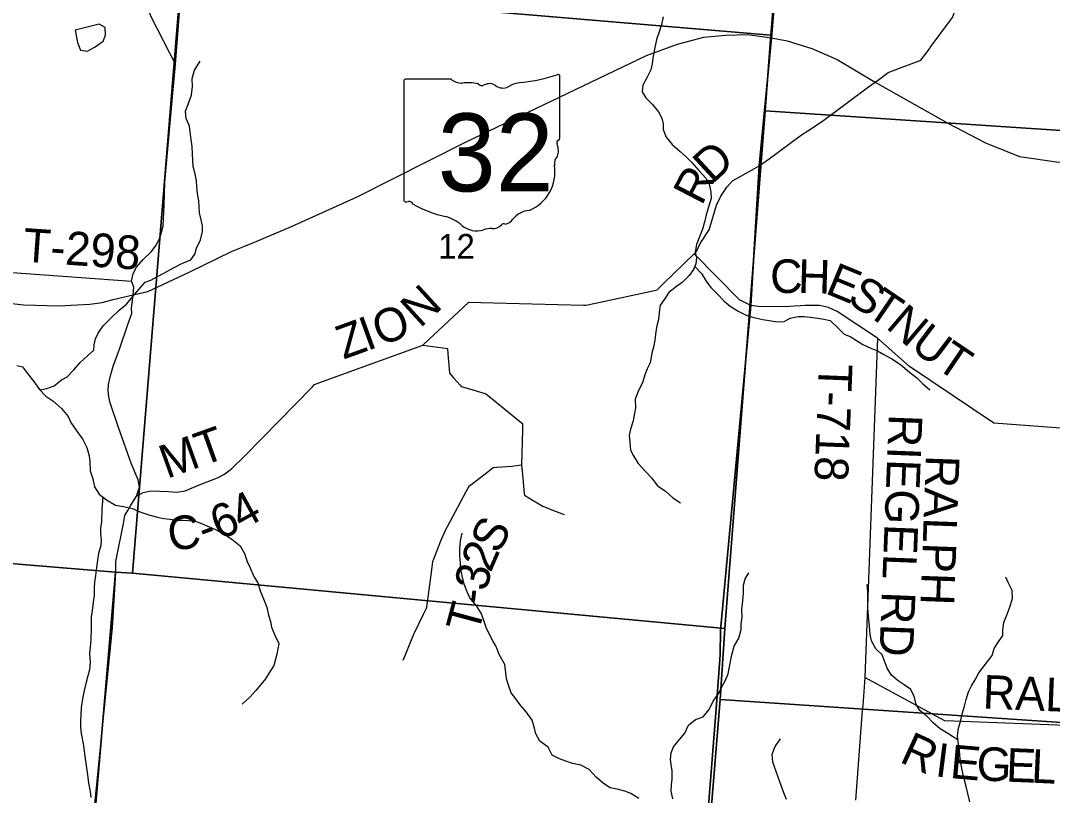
# Model space of a CAD drawing. Extents: x 1715311 to 2083412, y 146837 to 553079.
# Drawn here: x 1913484 to 1922693, y 363016 to 369930 of the extents above; entities that cross this region are included whole.
import ezdxf

# ---------------------------------------------------------------- set-up
doc = ezdxf.new("R2010")
doc.units = 0
for name, color, linetype in [('GM_X_County_Road', 7, 'Continuous'), ('GM_X_County_Road_Text', 7, 'Continuous'), ('GM_X_Minor_Lake', 7, 'Continuous'), ('GM_X_Minor_River', 7, 'Continuous'), ('GM_X_Section', 7, 'Continuous'), ('GM_X_Section_Text', 7, 'Continuous'), ('GM_X_State_Location', 7, 'Continuous'), ('GM_X_State_Route', 7, 'Continuous'), ('GM_X_State_Shield', 7, 'Continuous'), ('GM_X_Township', 7, 'Continuous'), ('GM_X_Township_Road', 7, 'Continuous'), ('GM_X_Township_Road_Text', 7, 'Continuous'), ('GM_X_Township_Subdivision', 7, 'Continuous')]:
    doc.layers.add(name, color=color, linetype=linetype)

msp = doc.modelspace()

# ---------------------------------------------------------------- linework, layer by layer
at = {"layer": 'GM_X_County_Road'}
for points in [[(1914738.7, 368031), (1914757, 368098), (1914764, 368283.4), (1914771, 368486.3), (1914839.5, 369251.6), (1914866.8, 369539), (1915031.7, 371710.5), (1915041.1, 371782.3)], [(1921594.6, 369679.3), (1921603.1, 369690.7), (1921782, 369933.1), (1921801.4, 369959.3), (1921826.7, 370030.2), (1922013.4, 370536.6), (1922091, 370644.6), (1922438.4, 370982), (1922524.4, 371080.7), (1922548, 371114.4), (1922679.6, 371335.4), (1922781.6, 371535.7)], [(1920509.1, 368947.4), (1920641.5, 369034.2), (1921052.7, 369338.5), (1921110.3, 369382.2), (1921139.5, 369402.7), (1921226.3, 369466.9), (1921227.8, 369468), (1921327.1, 369505), (1921478.9, 369561.5), (1921518.6, 369576.3), (1921557.5, 369629), (1921594.6, 369679.3)], [(1920033.6, 368610.7), (1920076.6, 368634.5), (1920166, 368696.1), (1920454.9, 368911.9), (1920509.1, 368947.4)], [(1914518.7, 365684.7), (1914576.2, 365719.2), (1914649.1, 365732.6), (1914802.5, 365728.8), (1914879.2, 365723.1), (1914952, 365732.6), (1915072.8, 365784.4), (1915241.5, 365849.6), (1915302.9, 365882.2), (1915368.1, 365932), (1915485, 366045.2), (1916085.8, 366659.8), (1916107.1, 366682), (1916179.5, 366708.3), (1917042.2, 367021.6), (1917073.9, 367033.1), (1917128, 367083.7), (1917482.6, 367415.9), (1917483, 367416.2), (1917590.4, 367413.5), (1918507.9, 367390.9), (1918528, 367390.2), (1918613.7, 367408.6), (1919141.7, 367521.9), (1919163.8, 367526.7), (1919224.9, 367586), (1919496, 367849.4), (1919516.9, 367869.6), (1919550.2, 367941.1), (1919628.7, 368064), (1919694, 368283), (1919732.8, 368363.8), (1919787.1, 368444.5), (1919836.8, 368502), (1920033.6, 368610.7)], [(1914354.3, 366966.5), (1914369.2, 367005.7), (1914440.4, 367218.2), (1914475.4, 367316.2), (1914473.7, 367361.6), (1914487.7, 367484.1), (1914492.9, 367550.5), (1914473.7, 367606.5), (1914489.4, 367673), (1914519.1, 367728.9), (1914578.6, 367798.9), (1914648.6, 367867.1), (1914688.8, 367916.1), (1914727.3, 367989.6), (1914738.7, 368031)], [(1913929.1, 360761), (1914261.8, 364097.2), (1914304, 364511.3), (1914321.2, 364804.7), (1914334.7, 365007.9), (1914334.7, 365101.9), (1914401.7, 365441.2), (1914415.2, 365514.1), (1914440.1, 365558.2), (1914463.1, 365598.4), (1914518.7, 365684.7), (1914545.5, 365765.2), (1914534.1, 365832.3), (1914472.7, 365972.3), (1914357.7, 366298.3), (1914282.9, 366518.7), (1914271.4, 366572.4), (1914265.6, 366629.9), (1914267.6, 366683.6), (1914288.6, 366771.8), (1914311.7, 366854.3), (1914354.3, 366966.5)]]:
    msp.add_lwpolyline(points, dxfattribs=at)
at = {"layer": 'GM_X_Minor_Lake'}
for points in [[(1914121.1, 369681.4), (1914149.2, 369697.9), (1914219.2, 369745.9), (1914241.2, 369801.9), (1914237.3, 369868), (1914185.4, 369900.1), (1914113.5, 369880.2), (1914043.5, 369862.2), (1913969.6, 369844.3)], [(1913969.6, 369844.3), (1913991.4, 369736.1), (1914019.3, 369668), (1914081.2, 369658), (1914121.1, 369681.4)]]:
    msp.add_lwpolyline(points, dxfattribs=at)
at = {"layer": 'GM_X_Minor_River'}
for points in [[(1919217.9, 369964.5), (1919203.4, 369894.5), (1919180.9, 369822.6), (1919158.5, 369760.6), (1919142, 369676.6), (1919125.5, 369596.6), (1919121.1, 369544.6), (1919108.8, 369490.6), (1919076.4, 369426.8), (1919035.9, 369354.9), (1919031.5, 369294.9), (1919065.1, 369242.6), (1919122.6, 369182.1), (1919176.1, 369115.7), (1919205.7, 369059.5), (1919217.4, 369009.3), (1919219, 368959.2), (1919246.5, 368891), (1919300, 368824.5), (1919371.5, 368762), (1919423.2, 368715.6), (1919474.7, 368663.2), (1919536.2, 368592.7), (1919599.7, 368524.2), (1919629.3, 368469.9), (1919642.8, 368401.8), (1919646.4, 368341.7), (1919621.8, 368257.7), (1919603.4, 368195.8), (1919591.1, 368143.8), (1919568.6, 368069.8), (1919544.2, 368001.9), (1919515.7, 367932), (1919505.3, 367864), (1919514.9, 367813.9), (1919510.5, 367759.8), (1919490.2, 367707.9), (1919449.9, 367656.1), (1919387.5, 367594.4), (1919337.3, 367556.7), (1919269, 367503.1), (1919230.7, 367443.3), (1919192.4, 367391.5), (1919181.9, 367325.5), (1919177.5, 367263.4), (1919163.1, 367207.4), (1919152.8, 367155.4), (1919144.3, 367077.4), (1919135.9, 367027.4), (1919117.5, 366961.4), (1919102.9, 366877.4), (1919074.6, 366821.5), (1919054.2, 366767.6), (1919033.8, 366697.6), (1918997.4, 366627.8), (1918968.9, 366551.9), (1918972.3, 366475.8), (1918964, 366425.8), (1918949.6, 366359.8), (1918927.1, 366283.8), (1918914.7, 366231.9), (1918922.3, 366163.7), (1918927.8, 366097.6), (1918955.4, 366047.4), (1918994.9, 365979), (1919064.3, 365904.5), (1919117.9, 365846), (1919169.4, 365779.6), (1919237, 365733.1), (1919306.5, 365670.6), (1919374.1, 365626.1)], [(1913654.6, 366634.8), (1913717, 366646.1), (1913783.1, 366669.7), (1913849.4, 366723.3), (1913899.6, 366751), (1913957.9, 366814.8), (1914014.3, 366880.5), (1914080.6, 366938.1), (1914136.9, 366987.8), (1914139.3, 367037.8), (1914153.6, 367089.8), (1914175.9, 367141.8), (1914220.3, 367207.5), (1914294.8, 367281.1), (1914363.1, 367344.8), (1914427.4, 367398.5), (1914485.8, 367468.2), (1914538.2, 367531.9), (1914596.6, 367597.6), (1914646.7, 367615.3), (1914700.8, 367645), (1914763, 367676.6), (1914847.2, 367724.1), (1914923.4, 367763.7), (1915003.5, 367795.2), (1915039.8, 367847), (1915052.2, 367899), (1915090.6, 367972.9), (1915107.1, 368046.9), (1915107.5, 368098.9), (1915091.9, 368165.1), (1915080.3, 368215.2), (1915076.7, 368267.3), (1915073, 368321.4), (1915063.5, 368387.6), (1915055.9, 368447.7), (1915054.3, 368499.8), (1915038.8, 368574), (1915025.2, 368628.1), (1915021.6, 368684.2), (1915018, 368742.3), (1915016.4, 368806.4), (1915006.8, 368870.5), (1914997.3, 368938.7), (1914991.7, 368988.8), (1914962.2, 369057.1), (1914956.6, 369121.2), (1914985.1, 369199.1), (1915009.6, 369269), (1915018.1, 369343), (1915014.5, 369413.2), (1915035, 369489.1), (1915087.5, 369568.9)], [(1919501.6, 367736.9), (1919561.9, 367673.4), (1919601.4, 367605), (1919643, 367548.7), (1919708.5, 367484.2), (1919764, 367427.8), (1919817.6, 367381.3), (1919887.3, 367336.8), (1919966.9, 367298.2), (1920028.7, 367281.8), (1920108.5, 367263.3), (1920238.3, 367242.4), (1920298.2, 367244), (1920352.4, 367273.6), (1920422.4, 367289.2), (1920478.3, 367290.8), (1920530.2, 367284.5), (1920600.1, 367276), (1920654, 367265.6), (1920709.9, 367255.3), (1920779.3, 367186.7), (1920834.9, 367132.3), (1920888.7, 367109.9), (1920944.4, 367075.5), (1921002.1, 367041), (1921073.8, 367006.5), (1921131.6, 366982.1), (1921189.3, 366949.7), (1921260.9, 366911.2), (1921338.5, 366862.6), (1921418, 366794), (1921483.6, 366743.5), (1921533.2, 366693.1), (1921598.7, 366634.6)], [(1913448.7, 366852.1), (1913500.6, 366841.8), (1913546.1, 366781.4), (1913601.6, 366710.9), (1913651.1, 366638.5), (1913708.6, 366578.1), (1913770.2, 366535.6), (1913849.7, 366469), (1913907.2, 366398.6), (1913932.8, 366344.3), (1913970.3, 366286), (1914039.6, 366191.4), (1914075.1, 366121.1), (1914094.5, 366044.9), (1914100.2, 365994.8), (1914103.6, 365912.7), (1914129.1, 365840.4), (1914142.6, 365770.2), (1914184.1, 365703.9), (1914249.7, 365653.4), (1914329.3, 365606.8), (1914401.1, 365594.3), (1914482.9, 365575.8), (1914556.6, 365543.3), (1914628.4, 365518.8), (1914704.2, 365498.3), (1914762, 365487.9), (1914817.9, 365479.5), (1914869.8, 365473.2), (1914931.7, 365470.8), (1914983.7, 365468.4), (1915035.6, 365466.1), (1915099.4, 365441.7), (1915167.1, 365411.2), (1915222.9, 365388.8), (1915300.5, 365346.2), (1915368.1, 365301.8), (1915443.6, 365243.2), (1915481.1, 365174.9), (1915504.6, 365102.6), (1915528.3, 365052.4), (1915569.6, 364964), (1915601.2, 364911.8), (1915620.7, 364841.5), (1915650.2, 364769.3), (1915681.7, 364695), (1915697.2, 364624.8), (1915712.7, 364566.6), (1915724.4, 364516.5), (1915753.9, 364444.2), (1915787.3, 364371.9), (1915770.3, 364277.4)], [(1914217.8, 365678), (1914207.2, 365571.6), (1914206.4, 365453.4), (1914198.1, 365403.4), (1914195.7, 365351.4), (1914201.3, 365297.3), (1914201, 365247.2), (1914178.5, 365173.3), (1914170.1, 365115.2), (1914161.7, 365049.2), (1914151.2, 364979.2), (1914142.8, 364919.2), (1914140.5, 364869.1), (1914140, 364803), (1914131.6, 364741), (1914121.1, 364667), (1914114.7, 364609), (1914114.4, 364558.9), (1914112, 364508.9), (1914111.3, 364400.7), (1914098.6, 364280.5)], [(1917754.7, 364273.6), (1917729.1, 364343.3), (1917699.5, 364395.5), (1917662, 364463.9), (1917638.4, 364514.1), (1917620.7, 364568.2), (1917597.2, 364636.5), (1917555.7, 364704.8), (1917494.3, 364779.3), (1917468.7, 364831.6), (1917441.2, 364901.8), (1917425.7, 364976), (1917410.2, 365042.2), (1917408.5, 365092.3), (1917402.9, 365150.4), (1917403.4, 365218.5), (1917409.9, 365286.5), (1917424.3, 365356.5)], [(1919832.5, 364269.4), (1919852.9, 364347.3), (1919895.4, 364419.1), (1919913.9, 364495.1), (1919916.2, 364545.1), (1919922.6, 364607.2), (1919921.1, 364677.3), (1919929.6, 364751.3), (1919936.1, 364821.3), (1919934.5, 364891.5), (1919950.9, 364947.4), (1919983.2, 365001.3)], [(1922154.1, 364264.6), (1922172.4, 364325.9), (1922204.7, 364377.7), (1922249.1, 364443.5), (1922249.4, 364493.5), (1922259.9, 364559.6), (1922288.4, 364633.5), (1922314.8, 364703.4), (1922337.3, 364775.3), (1922333.7, 364843.4), (1922300.2, 364909.7), (1922278.6, 364962)], [(1921172.5, 364269.9), (1921116.8, 364322.2), (1921079.1, 364396.4), (1921067.3, 364452.5), (1921059.6, 364526.5), (1921055.8, 364582.6), (1921044.2, 364690.7), (1921046.5, 364760.8), (1921046.8, 364830.8), (1921041, 364896.9)], [(1914098.6, 364280.5), (1914105.5, 364203.9), (1914097.2, 364135.9), (1914085.1, 364083.9), (1914068.9, 364025.9), (1914052.7, 363963.9), (1914038.4, 363893.9), (1914024.1, 363799.9), (1914021.9, 363731.8), (1914019.7, 363681.8), (1914019.5, 363625.8), (1914025.2, 363567.7), (1914044.8, 363459.6), (1914054.5, 363387.5), (1914064.3, 363325.4), (1914081.8, 363199.2), (1914089.5, 363123.1), (1914103.2, 363051), (1914111, 362997)], [(1915770.3, 364277.4), (1915743.2, 364176), (1915703, 364108.1), (1915668.9, 364056.1), (1915628.7, 364004.3), (1915584.6, 363952.4), (1915530.5, 363892.5), (1915462.3, 363830.7)], [(1919002.6, 362989.2), (1918928.8, 363033.5), (1918877, 363053.7), (1918809.1, 363072), (1918745.3, 363084.2), (1918687.5, 363120.4), (1918619.8, 363178.7), (1918558.1, 363247), (1918484.3, 363285.3), (1918408.5, 363301.6), (1918348.7, 363319.8), (1918292.8, 363342.1), (1918229, 363374.3), (1918191.3, 363444.5), (1918117.6, 363498.8), (1918081.9, 363565), (1918070.1, 363615.1), (1918048.4, 363687.2), (1917996.7, 363761.5), (1917941, 363823.7), (1917903.3, 363875.9), (1917863.5, 363932.1), (1917839.8, 363998.2), (1917820.1, 364054.3), (1917814.3, 364110.4), (1917804.6, 364184.5), (1917754.7, 364273.6)], [(1919304.2, 362986), (1919290.5, 363054.1), (1919292.7, 363110.2), (1919298.8, 363160.2), (1919299.1, 363236.2), (1919289.3, 363288.3), (1919283.5, 363338.4), (1919289.7, 363396.4), (1919309.9, 363450.3), (1919364.1, 363514.2), (1919412.2, 363570.1), (1919446.4, 363642), (1919508.5, 363693.8), (1919574.5, 363715.5), (1919628.7, 363781.4), (1919664.9, 363855.3), (1919717.1, 363929.2), (1919743.3, 363985.1), (1919777.5, 364049), (1919797.7, 364101), (1919811.9, 364163), (1919832.5, 364269.4)], [(1921850.9, 363508.3), (1921759.2, 363569.2), (1921691.4, 363609.5), (1921627.7, 363663.7), (1921572, 363724), (1921508.3, 363774.3), (1921476.5, 363826.4), (1921458.8, 363900.6), (1921425.1, 363964.7), (1921369.3, 364001), (1921317.5, 364037.2), (1921257.7, 364089.5), (1921218, 364149.7), (1921172.5, 364269.9)], [(1921956.7, 362958), (1921937, 363032.1), (1921923.2, 363096.2), (1921909.4, 363150.3), (1921897.6, 363200.4), (1921883.9, 363258.5), (1921872.1, 363316.6), (1921866.3, 363370.6), (1921862.5, 363420.7), (1921852.8, 363490.8), (1921847, 363546.8), (1921855.2, 363614.8), (1921871.4, 363674.8), (1921889.7, 363752.8), (1921907.9, 363812.8), (1921924.1, 363872.8), (1921944.3, 363940.7), (1921970.5, 363994.7), (1922004.6, 364046.6), (1922036.8, 364108.5), (1922154.1, 364264.6)], [(1920320.8, 362980.2), (1920297.1, 363038.3), (1920273.4, 363102.5), (1920196.2, 363312.9), (1920192.5, 363383), (1920218.7, 363450.9), (1920266.9, 363520.8)]]:
    msp.add_lwpolyline(points, dxfattribs=at)
at = {"layer": 'GM_X_Section'}
for points in [[(1920577.5, 374582.2), (1920179.6, 369800.5), (1914909.9, 370247.4), (1915275.7, 374963.1)], [(1926287.1, 374098.4), (1925814.1, 368746.8), (1920128.2, 369126.6), (1920179.6, 369800.5), (1920577.5, 374582.2)], [(1914909.9, 370247.4), (1914481, 364999.8), (1914331, 365008.2), (1908913.4, 365453.4), (1909188.5, 370813.3)], [(1920179.6, 369800.5), (1920128.2, 369126.6), (1919770.6, 364504.9), (1914481, 364999.8), (1914909.9, 370247.4)], [(1920128.2, 369126.6), (1925814.1, 368746.8), (1925372, 363464.9), (1925024, 363489.6), (1924098.1, 363575.5), (1919728.1, 363870.3), (1919770.6, 364504.9)], [(1908913.4, 365453.4), (1914331, 365008.2), (1913860.6, 359483.7), (1908481.2, 360020.7)], [(1914331, 365008.2), (1914481, 364999.8), (1919770.6, 364504.9), (1919728.1, 363870.3), (1919330.2, 358986.6), (1913860.6, 359483.7)], [(1919728.1, 363870.3), (1924098.1, 363575.5), (1925024, 363489.6), (1924860.4, 360737.6), (1924867.1, 358127.4), (1919299.6, 358704.7), (1919330.2, 358986.6)]]:
    msp.add_lwpolyline(points, close=True, dxfattribs=at)
at = {"layer": 'GM_X_State_Route'}
for points in [[(1915571.7, 367954.5), (1915901.9, 368091.8), (1916488.9, 368357.5), (1917448.7, 368841.8), (1919069.7, 369620.1), (1919346.1, 369719.5), (1919582.2, 369781.6), (1919777.8, 369800.2), (1919970.4, 369806.4), (1920186, 369777.3), (1920326, 369750.5), (1920545, 369682.2), (1920773.3, 369584.4), (1921110.3, 369382.2), (1921759.2, 369015.9), (1922096.2, 368840), (1922399.5, 368716.5), (1922751, 368666.7), (1923176.9, 368688.7), (1923627.1, 368764.7), (1925517.3, 369211.7)], [(1911171, 368806.2), (1912087.5, 368013.5), (1912463.4, 367735), (1912670.5, 367618.5), (1912942.3, 367511.3), (1913186.4, 367435.5), (1913323.3, 367413.3), (1913513.4, 367394.9), (1913824.8, 367386.1), (1914102.9, 367400.1), (1914211.3, 367415.8), (1914311, 367440.3), (1914487.7, 367484.1), (1914620.6, 367513.8), (1914753.5, 367575), (1914989.6, 367685.2), (1915365.7, 367868.9), (1915571.7, 367954.5)]]:
    msp.add_lwpolyline(points, dxfattribs=at)
at = {"layer": 'GM_X_State_Shield'}
for p, q in [((1916904.1, 369388.6), (1916904.1, 368332)), ((1917325.5, 369406.8), (1916917.8, 369406.8)), ((1918296.2, 368880.3), (1918296.2, 369433)), ((1918296.1, 368880.4), (1918296.2, 368880.3))]:
    msp.add_line(p, q, dxfattribs=at)
for centre, radius, start, end in [((1917800.3, 370847.4), 1476.4, 275.84447, 288.90645), ((1918280.8, 369435.3), 15.5, 351.86209, 97.738), ((1916920, 369390.9), 16.1, 98.1301, 188.1301), ((1917422.6, 369529.5), 156.4, 231.61951, 271.11188), ((1917474.5, 368813.6), 561.6, 80.48669, 94.98827), ((1917601.9, 369396.4), 45.1, 219.79206, 297.10237), ((1917668.2, 369274.2), 93.8, 54.46668, 119.14113), ((1917988.7, 369084.1), 297, 97.34618, 120.76885), ((1917789.3, 369441.8), 112.9, 233.85621, 294.82819), ((1918292.7, 368839.7), 24, 107.94398, 210.33697), ((1918140.1, 368769.8), 144, 340.03296, 23.64957), ((1918279.7, 368878.1), 16.6, 289.60381, 7.73413), ((1918351.8, 368649), 104.8, 136.8065, 186.92959), ((1917883, 368578.6), 369.3, 292.30889, 8.98584), ((1916920.2, 368329.7), 16.3, 171.95839, 258.30661), ((1916922.6, 368437.8), 124.2, 267.33899, 280.60386), ((1916948.1, 368271.1), 44.8, 29.74838, 93.27175), ((1917513.3, 369220.4), 1066.1, 240.41292, 257.1985), ((1917195.5, 367857.3), 333.6, 47.18416, 75.83597), ((1918038.7, 368035.4), 202.2, 94.40312, 142.57675), ((1917556.3, 368265.8), 211.7, 230.70037, 286.29184), ((1917678.6, 367900.5), 173.9, 85.69512, 111.20995), ((1917694, 368186.7), 112.8, 268.77702, 315.54927), ((1917796, 368084.3), 31.8, 65.75173, 132.64842), ((1917782.5, 368229.6), 119.3, 282.87319, 323.27711)]:
    msp.add_arc(centre, radius, start, end, dxfattribs=at)
at = {"layer": 'GM_X_Township'}
for points in [[(1902508, 375975.5), (1903813.5, 375878.3), (1904425.4, 375817.5), (1907481.5, 375598.1), (1909636, 375378.1), (1910477.2, 375323.1), (1914321.8, 375025.3), (1915243.3, 374954), (1916248.8, 374881.7), (1917491.8, 374817.2), (1920583.1, 374570.2), (1920186, 369777.3), (1920076.6, 368634.5), (1920000.7, 367388), (1919729.5, 364490), (1919727.8, 364268.9), (1919699.2, 363864.4), (1919439.1, 360580.1)], [(1919439.1, 360580.1), (1919699.2, 363864.4), (1919727.8, 364268.9), (1919729.5, 364490), (1920000.7, 367388), (1920076.6, 368634.5), (1920186, 369777.3), (1920583.1, 374570.2), (1923184.5, 374353.4)]]:
    msp.add_lwpolyline(points, dxfattribs=at)
at = {"layer": 'GM_X_Township_Road'}
for points in [[(1911238.3, 368934.8), (1911287.8, 368892), (1911355.4, 368815.4), (1911468.1, 368727.5), (1911558.2, 368666.7), (1911661.8, 368610.4), (1911914.1, 368427.9), (1912056, 368317.6), (1913155, 367733.2), (1913254.8, 367696.2), (1913369.5, 367685.1), (1914473.7, 367606.5)], [(1920349.2, 367378.5), (1920312.9, 367376.3), (1920066, 367379.7), (1920000.7, 367388), (1919901.3, 367438), (1919496, 367849.4)], [(1925717.8, 366796.1), (1925197.6, 366699.8), (1924714.6, 366146.5), (1922169.9, 366336.4), (1921417.5, 366844.8), (1921132.7, 367095), (1920770.9, 367333.5), (1920693.7, 367371.2), (1920613.1, 367386.6), (1920486.2, 367386.6), (1920349.2, 367378.5)], [(1921132.7, 367095), (1921018.8, 364066.5), (1920999.8, 363818.5), (1920996.2, 363772.2)], [(1917073.9, 367033.1), (1917118.6, 367027.3), (1917252.8, 367010.2), (1917292.5, 367005.1), (1917297, 366955.1), (1917309.2, 366820.4), (1917312.6, 366782.5), (1917347, 366743.3), (1917406.6, 366675.5), (1917414.9, 366666.2), (1917489.3, 366643.9), (1917618.9, 366605), (1917635.5, 366600), (1917692.1, 366554.1), (1917937.3, 366355.3), (1917964.4, 366333.3), (1917962.9, 366278.1), (1917954.5, 365962.5), (1917868.5, 365952.2), (1917733.6, 365942.5), (1917701.7, 365940.2), (1917655.6, 365904.7), (1917512.7, 365794.6), (1917483, 365771.7), (1917458.3, 365725.1), (1917268, 365366.7), (1917260.4, 365352.6), (1917232.6, 365283.6), (1917165.1, 365116.3), (1917160.1, 365103.9), (1917149.9, 365027.7), (1917108, 364714.8), (1917104, 364684.7), (1917077.8, 364630.9), (1916998.9, 364468.6), (1916997.7, 364466.1), (1916964.3, 364385.3), (1916912.8, 364260.2), (1916895.4, 364218.1)], [(1917954.5, 365962.5), (1917959.5, 365911.5), (1917979.3, 365707.9), (1917980.5, 365695.6), (1918057.4, 365648.7), (1918144.7, 365595.5), (1918144.9, 365595.4), (1918240, 365558.3), (1918287.7, 365539.8), (1918335.5, 365521.2)], [(1925554.3, 363080.7), (1925096.3, 362956.2), (1924290.4, 362929.7), (1923278.7, 363620.2), (1921733.5, 363680.4), (1921018.8, 364066.5)], [(1920996.2, 363772.2), (1920934.7, 362971.8)]]:
    msp.add_lwpolyline(points, dxfattribs=at)
at = {"layer": 'GM_X_Township_Subdivision'}
msp.add_lwpolyline([(1913782, 370077.2), (1914379.7, 370129.6), (1914409.5, 370130.9), (1914442.8, 370127.6), (1914467.5, 370122.4), (1914491.8, 370115.1), (1914511.7, 370107.4), (1914528.4, 370099.7), (1914546.6, 370088.7), (1914572.6, 370068.8), (1914589.2, 370053.4), (1914603.8, 370037.6), (1914617.2, 370019.7), (1914633, 369997), (1914650.2, 369960.6), (1914866.8, 369539)], dxfattribs=at)

# ---------------------------------------------------------------- texts
at = {"layer": 'GM_X_County_Road_Text'}
for s, rotation, p in [('D', 42.62949, (1919658.6, 368468.1)), ('R', 62.58138, (1919561.8, 368271.2)), ('N', 42.52547, (1917049.2, 367179.8)), ('O', 19.96033, (1916690.7, 367022.9)), ('Z', 19.96037, (1916365.5, 366904.8)), ('I', 19.96035, (1916576, 366981.2)), ('MT', 19.74666, (1914789.2, 365839.3)), ('4', 28.79219, (1915458.4, 365379.5)), ('6', 22.49655, (1915255.2, 365293.2)), ('C', 8.5877, (1914819.3, 365193)), ('-', 20.01355, (1915126.2, 365245.9))]:
    msp.add_text(s, height=300, rotation=rotation, dxfattribs=at).set_placement(p)
at = {"layer": 'GM_X_Section_Text'}
msp.add_text('12', height=221, rotation=0.00001, dxfattribs=at).set_placement((1917209.5, 367804.8))
at = {"layer": 'GM_X_State_Location'}
msp.add_text('32', height=1, rotation=0.00001, dxfattribs=at).set_placement((1917332.7, 368717.3))
for s in ['s', 'r']:
    msp.add_text(s, height=1, dxfattribs=at).set_placement((1917584.5, 368790.1))
at = {"layer": 'GM_X_State_Shield'}
msp.add_text('32', height=696.1, dxfattribs=at).set_placement((1917206.6, 368406.5))
at = {"layer": 'GM_X_Township_Road_Text'}
for s, rotation, p in [('T-298', 355.92781, (1913497.7, 367780.6)), ('C', 1.13975, (1920176.6, 367496.4)), ('H', 358.46621, (1920419.3, 367501.3)), ('E', 337.55156, (1920655, 367500.3)), ('S', 327.3036, (1920849.9, 367421.1)), ('T', 325.68351, (1921018.3, 367313)), ('N', 319.55636, (1921196.9, 367191.7)), ('U', 322.91984, (1921412.8, 367008.4)), ('T', 325.89061, (1921637.3, 366839.3)), ('T-718', 267.75439, (1920609.6, 366870.6)), ('RIEGEL RD', 267.75137, (1921233.7, 366420.6)), ('RALPH', 267.90253, (1921564.7, 366054.8)), ('S', 62.77833, (1917749.8, 365160.5)), ('2', 66.54583, (1917678.5, 364995.6)), ('3', 78.76048, (1917647.5, 364830.5)), ('T', 74.91702, (1917567, 364449.7)), ('-', 83.50358, (1917634.6, 364714.6)), ('RALPH', 357.69312, (1922067.4, 363791.4)), ('R', 335.29764, (1921318.6, 363318.3)), ('I', 352.81119, (1921638.4, 363187.9)), ('E', 354.99507, (1921773, 363171.1)), ('G', 357.47611, (1922010.7, 363150.6)), ('E', 357.71107, (1922275.8, 363138.9)), ('L', 357.27328, (1922499.4, 363130))]:
    msp.add_text(s, height=300, rotation=rotation, dxfattribs=at).set_placement(p)

doc.saveas('drawing.dxf')
